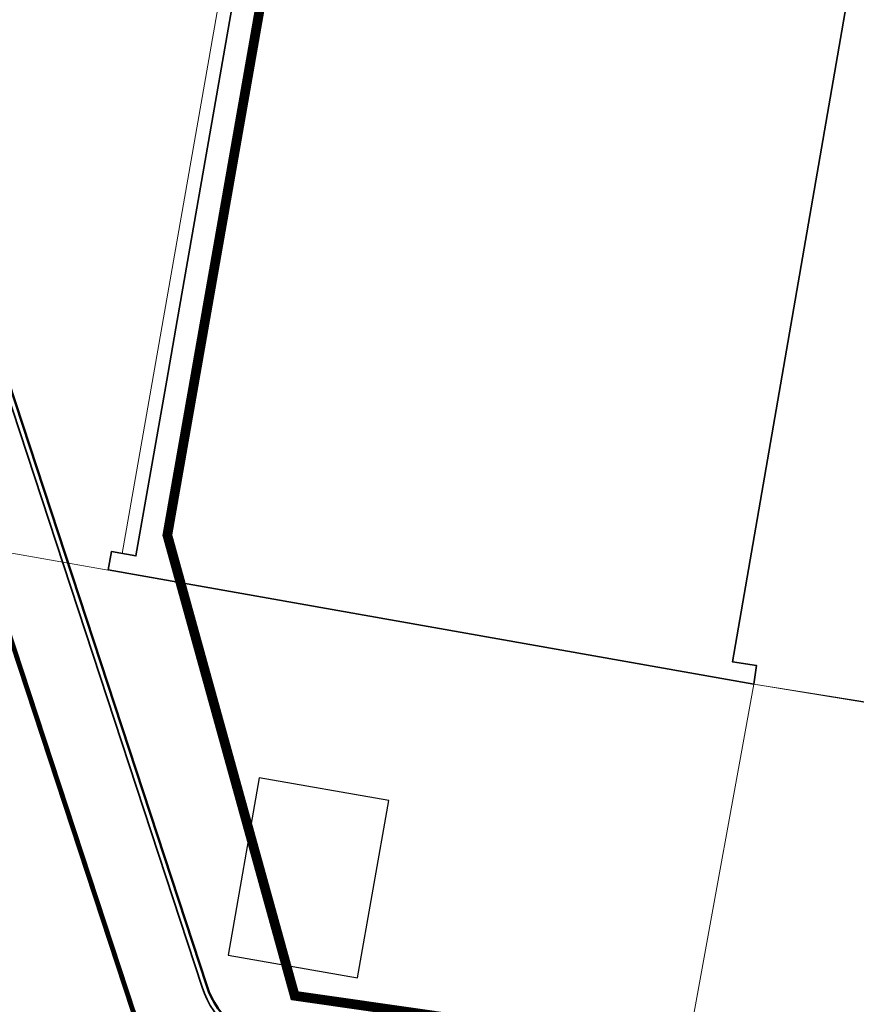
# Model space of a CAD drawing. Header units: metres. Extents: x 2514 to 227642, y 1683 to 852646.
# Tile 344 of 462: x 114053 to 114070, y 426318 to 426338. Entities that reach past the tile are written whole.
import ezdxf
from ezdxf.lldxf.tags import DXFTag

# ---------------------------------------------------------------- set-up
doc = ezdxf.new("R2010")
doc.units = ezdxf.units.M
doc.linetypes.add('VW-30-270_STREEP', pattern=[3, 0.3, -2.7])
doc.linetypes.add('XX-CENTER', pattern=[8, 5, -1, 1, -1])
for name, color, linetype, lineweight in [('B-WE-IE-TERREINAFSCHEIDING_KUNSTMATIG_HEKWERK-G', 252, 'IE-TERREINAFSCHEIDING-KUNSTMATIG', 18), ('B-WE-KG-GRENS_PERCEEL-GV', 252, 'KG-PERCEEL', 18), ('B-WE-OG-BEBOUWING-GV', 4, 'Continuous', 35), ('B-WE-OG-TERREIN_CULTUURSCHEIDING-GV', 252, 'Continuous', 18), ('N-WE-KG-WERKGRENS-G', 7, 'XX-CENTER', 35), ('N-WE-OG-BEBOUWING_TRAFOHUISJE-G', 4, 'Continuous', 25), ('N-WE-VH-KANTOPSLUITING_ACHTERKANTBAND-G', 1, 'Continuous', 50), ('N-WE-VH-KANTOPSLUITING_GAZONBAND-G', 1, 'Continuous', 35), ('N-WE-VW-MARKERING_LANGS_STREEP_30270-G', 7, 'VW-30-270_STREEP', 13)]:
    doc.layers.add(name, color=color, linetype=linetype, lineweight=lineweight)
doc.styles.get("Standard").update_dxf_attribs({"font": 'romans'})
doc.linetypes.add('IE-TERREINAFSCHEIDING-KUNSTMATIG', pattern='A,4,[82,NLCS.SHX,S=0.75,R=90,X=0,Y=0],4,-2', length=10)
tags = doc.linetypes.add('KG-PERCEEL', pattern='A,5.5,-2,["P",Standard,S=1.8,R=0,X=-0.5,Y=-0.9],-2,5.5,-2,[5,NLCS.SHX,S=0.75,R=0,X=0,Y=0],-2', length=19).pattern_tags.tags
tags[6] = DXFTag(74, 10)

msp = doc.modelspace()

# ---------------------------------------------------------------- linework, layer by layer
at = {"layer": 'B-WE-IE-TERREINAFSCHEIDING_KUNSTMATIG_HEKWERK-G', "ltscale": 0.2}
msp.add_lwpolyline([(114068.348, 426324.28), (114091.862, 426320.42)], dxfattribs=at)
at = {"layer": 'B-WE-KG-GRENS_PERCEEL-GV', "ltscale": 0.2}
for points in [[(114066.145, 426388.392), (114055.369, 426326.967), (114055.152, 426327.005), (114055.085, 426326.623), (114068.348, 426324.28), (114068.405, 426324.663), (114067.911, 426324.737), (114079.183, 426389.814)], [(114055.085, 426326.623), (114035.645, 426330.046)], [(114067.125, 426317.542), (114068.348, 426324.28)]]:
    msp.add_lwpolyline(points, dxfattribs=at)
at = {"layer": 'B-WE-OG-BEBOUWING-GV'}
msp.add_lwpolyline([(114076.936, 426397.734), (114051.626, 426402.187), (114050.8, 426397.517), (114055.517, 426396.683), (114054.823, 426394.216), (114052.983, 426394.643), (114052.921, 426394.349), (114055.902, 426393.563), (114058.727, 426392.328), (114059.237, 426393.285), (114062.375, 426391.185), (114065.11, 426388.582), (114066.391, 426388.358), (114065.942, 426385.719), (114056.501, 426331.751), (114056.289, 426330.531), (114056.267, 426330.414), (114055.655, 426326.916), (114055.152, 426327.005), (114055.086, 426326.631), (114068.348, 426324.28), (114068.405, 426324.663), (114067.911, 426324.737), (114079.183, 426389.814)], dxfattribs=at)
at = {"layer": 'B-WE-OG-TERREIN_CULTUURSCHEIDING-GV'}
msp.add_lwpolyline([(114079.183, 426389.814), (114067.911, 426324.737), (114068.405, 426324.663), (114068.348, 426324.28), (114089.989, 426320.844)], dxfattribs=at)
at = {"layer": 'N-WE-KG-WERKGRENS-G', "ltscale": 0.5, "const_width": 0.2, "flags": 128}
msp.add_lwpolyline([(113539.652, 426425.541), (113533.034, 426426.579), (113512.978, 426310.885), (113509.106, 426305.095), (113507.039, 426292.73), (113504.728, 426279.396), (113497.949, 426267.392), (113491.721, 426263.905), (113496.136, 426256.365), (113502.435, 426260.053, -0.182232), (113509.838, 426261.318, -0.126544), (113516.642, 426258.09), (113523.828, 426262.829), (113521.668, 426266.104), (113525.98, 426265.334), (113539.291, 426339.571), (113541.863, 426353.106), (113543.716, 426365.72), (113550.178, 426401.905), (113551.547, 426409.78), (113574.553, 426405.734), (113573.157, 426397.506), (113607.198, 426391.573), (113606.914, 426389.946), (113619.162, 426387.845), (113613.609, 426356.275), (113601.182, 426358.276), (113600.845, 426356.182), (113597.954, 426356.648), (113593.562, 426350.547), (113574.97, 426354.003), (113574.327, 426350.546), (113615.634, 426343.691), (113593.57, 426263.699, 0.356973), (113596.583, 426256.89), (113595.271, 426248.698), (113599.487, 426248.023), (113601.054, 426254.868), (113602.72, 426255.869), (113636.901, 426249.843), (113711.239, 426237.251), (113711.078, 426236.35), (113716.526, 426235.533), (113716.685, 426236.595), (113718.512, 426236.321), (113734.103, 426277.353), (113735.865, 426278.617), (113776.182, 426271.575), (113774.564, 426262.996), (113804.256, 426258), (113798.274, 426223.759), (113796.469, 426212.743), (113816.717, 426209.189), (113821.532, 426236.979), (113822.449, 426236.82), (113823.388, 426242.034), (113822.132, 426242.26), (113830.108, 426272.94), (113832.685, 426287.571), (113850.983, 426284.543), (113878.799, 426279.99), (113865.198, 426203.132), (113884.246, 426200.097), (113884.458, 426196.374), (113883.446, 426190.397), (113921.214, 426183.978), (113921.482, 426185.328), (113923.778, 426184.872), (113926.223, 426198.093), (113928.449, 426210.745), (113964.907, 426204.42), (113960.406, 426178.602), (113963.561, 426178.134), (113967.734, 426203.401), (113997.515, 426198.193), (113998.702, 426198.006), (113998.957, 426199.616), (114022.375, 426195.633), (114018.261, 426170.621), (114024.177, 426169.647), (114029.085, 426200.395), (114026.448, 426200.718), (114031.499, 426230.088), (114054.44, 426226.248), (114057.477, 426225.696), (114056.841, 426222.197), (114059.961, 426221.626), (114065.65, 426244.354), (114035.59, 426249.218), (114041.184, 426283.399), (114056.073, 426280.709), (114056.721, 426283.698), (114042.185, 426286.164), (114046.915, 426313.16), (114065.34, 426310.078), (114066.402, 426316.804), (114058.916, 426317.879), (114056.3, 426327.344), (114067.79, 426392.772), (114039.145, 426397.909), (113967.805, 426410.127), (113958.58, 426362.909), (114027.859, 426351.392), (114036.556, 426349.826), (114034.317, 426336.794), (114032.043, 426337.194), (114031.497, 426333.947), (114035.343, 426333.283), (114031.409, 426310.162), (113989.982, 426317.452), (113994.21, 426340.55), (114008.87, 426338.023), (114009.525, 426341.433), (113875.208, 426365.513)], format="xyb", dxfattribs=at)
at = {"layer": 'N-WE-OG-BEBOUWING_TRAFOHUISJE-G'}
msp.add_lwpolyline([(114057.548, 426318.712), (114060.207, 426318.244), (114060.848, 426321.888), (114058.189, 426322.356)], close=True, dxfattribs=at)
at = {"layer": 'N-WE-VH-KANTOPSLUITING_ACHTERKANTBAND-G', "ltscale": 0.2, "flags": 128}
msp.add_lwpolyline([(114061.316, 426316.325), (114058.585, 426316.806, -0.276546), (114057.109, 426318.085), (114052.012, 426333.607, 0.276745), (114048.047, 426337.04), (114045.433, 426337.498)], format="xyb", dxfattribs=at)
at = {"layer": 'N-WE-VH-KANTOPSLUITING_GAZONBAND-G', "ltscale": 0.2}
msp.add_lwpolyline([(114061.299, 426316.227), (114058.568, 426316.708, -0.276546), (114057.014, 426318.054), (114051.917, 426333.576, 0.276745), (114048.03, 426336.941), (114045.268, 426337.425)], format="xyb", dxfattribs=at)
at = {"layer": 'N-WE-VW-MARKERING_LANGS_STREEP_30270-G', "const_width": 0.1, "flags": 128}
msp.add_lwpolyline([(114061.039, 426314.75), (114058.308, 426315.231, -0.276546), (114055.589, 426317.586), (114050.492, 426333.108, 0.276745), (114047.771, 426335.464), (114045.156, 426335.922)], format="xyb", dxfattribs=at)

doc.saveas('drawing.dxf')
